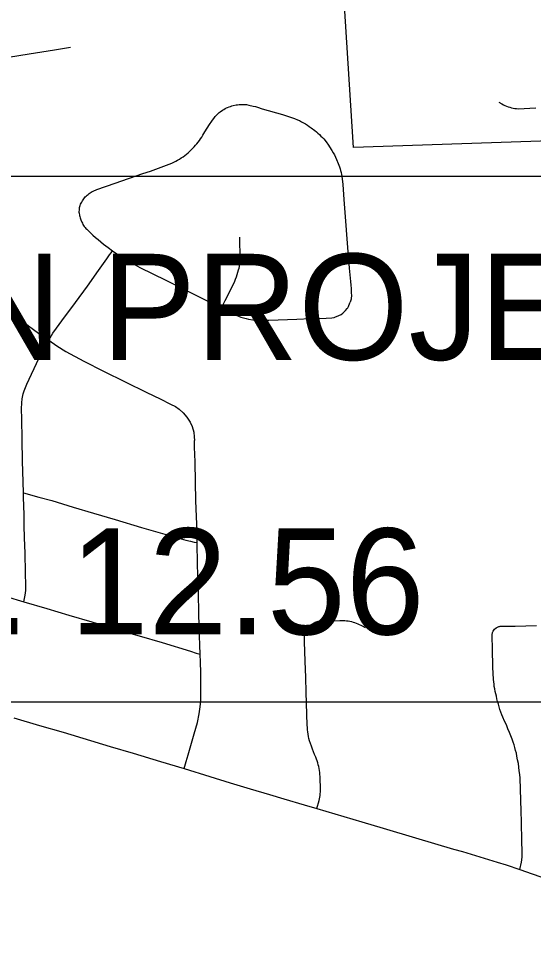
# Model space of a CAD drawing. Extents: x -59 to 82, y -3 to 49.
# Drawn here: x 2.847 to 3.527, y 16.067 to 17.283 of the extents above; entities that cross this region are included whole.
import ezdxf

# ---------------------------------------------------------------- set-up
doc = ezdxf.new("R2010")
doc.units = 0
for name, color, linetype in [('GM_X_City_Street', 7, 'Continuous'), ('GM_X_Corporation', 7, 'Continuous'), ('GM_X_County_Road', 7, 'Continuous'), ('SH_Data', 7, 'Continuous')]:
    doc.layers.add(name, color=color, linetype=linetype)

msp = doc.modelspace()

# ---------------------------------------------------------------- linework, layer by layer
at = {"layer": 'GM_X_City_Street'}
for points in [[(2.8085, 17.2283), (2.8611, 17.2363), (2.8944, 17.2419), (2.9154, 17.2452)], [(2.9271, 17.0265), (2.9274, 17.032), (2.9276, 17.0335), (2.928, 17.035), (2.9284, 17.0364), (2.9289, 17.0379), (2.9296, 17.0394), (2.9303, 17.0408), (2.9312, 17.0423), (2.9321, 17.0437), (2.933, 17.045), (2.934, 17.0463), (2.9351, 17.0475), (2.9362, 17.0487), (2.9374, 17.0499), (2.9387, 17.0509), (2.94, 17.052), (2.9413, 17.0529), (2.9427, 17.0538), (2.9441, 17.0546), (2.9456, 17.0554), (2.9471, 17.056), (2.9486, 17.0566), (2.9502, 17.0572), (2.9744, 17.0657), (3.0111, 17.0784), (3.0211, 17.0817), (3.0282, 17.0842), (3.0353, 17.0867), (3.0424, 17.0893), (3.0495, 17.092), (3.0521, 17.0933), (3.0546, 17.0946), (3.057, 17.096), (3.0595, 17.0975), (3.0618, 17.0991), (3.0641, 17.1007), (3.0664, 17.1024), (3.0686, 17.1042), (3.0708, 17.106), (3.0729, 17.1079), (3.0769, 17.1118), (3.0788, 17.1137), (3.0806, 17.1157), (3.0824, 17.1178), (3.0841, 17.1199), (3.0857, 17.1221), (3.0873, 17.1243), (3.0887, 17.1266), (3.0902, 17.1289), (3.0915, 17.1312), (3.0928, 17.1336), (3.0959, 17.1384), (3.099, 17.1431), (3.1023, 17.1478), (3.1056, 17.1524), (3.1067, 17.1537), (3.1092, 17.1564), (3.1119, 17.1589), (3.1133, 17.1601), (3.1163, 17.1622), (3.1179, 17.1632), (3.1196, 17.1641), (3.1213, 17.165), (3.123, 17.1658), (3.1248, 17.1665), (3.1266, 17.1671), (3.1284, 17.1677), (3.1302, 17.1682), (3.1341, 17.169), (3.1361, 17.1693), (3.1381, 17.1695), (3.1401, 17.1696), (3.148, 17.1694), (3.1509, 17.1688), (3.1568, 17.1675), (3.1597, 17.1668), (3.1626, 17.1659), (3.1685, 17.164), (3.1953, 17.1563), (3.1994, 17.1551), (3.2034, 17.1539), (3.2074, 17.1525), (3.2114, 17.151), (3.2152, 17.1495), (3.2178, 17.1483), (3.2205, 17.1469), (3.2231, 17.1454), (3.2256, 17.1439), (3.2283, 17.1422), (3.2308, 17.1405), (3.2332, 17.1388), (3.2379, 17.1352), (3.2401, 17.1335), (3.2422, 17.1317), (3.2442, 17.1299), (3.2462, 17.128), (3.2482, 17.1261), (3.2499, 17.1242), (3.2531, 17.1202), (3.2562, 17.116), (3.2576, 17.1139), (3.2607, 17.1088), (3.2623, 17.106), (3.2639, 17.1031), (3.2653, 17.1002), (3.2667, 17.0972), (3.269, 17.0918), (3.2698, 17.0894), (3.2707, 17.0871), (3.2714, 17.0847), (3.2721, 17.0823), (3.2727, 17.0799), (3.2732, 17.0774), (3.2737, 17.075), (3.275, 17.0641), (3.2764, 17.0442), (3.2777, 17.027), (3.2814, 16.9808), (3.2836, 16.9536), (3.2851, 16.9361), (3.2856, 16.9313), (3.286, 16.9265), (3.2862, 16.9216), (3.2864, 16.9169), (3.2862, 16.9141), (3.286, 16.9126), (3.2849, 16.9085)], [(3.4808, 17.1727), (3.4849, 17.1704), (3.4869, 17.1693), (3.489, 17.1683), (3.4912, 17.1674), (3.4934, 17.1667), (3.4956, 17.1659), (3.4978, 17.1653), (3.4999, 17.1648), (3.5021, 17.1644), (3.5042, 17.1641), (3.5065, 17.164), (3.5297, 17.1651)], [(2.9271, 17.0265), (2.9275, 17.023), (2.9278, 17.0216), (2.9282, 17.0201), (2.9286, 17.0187), (2.9291, 17.0172), (2.9304, 17.0144), (2.9312, 17.0129), (2.932, 17.0114), (2.9328, 17.01), (2.9338, 17.0086), (2.9348, 17.0073), (2.9359, 17.0061), (2.937, 17.0049), (2.9416, 17.0005), (2.945, 16.9973), (2.9485, 16.9942), (2.952, 16.9912), (2.9557, 16.9883), (2.9593, 16.9854), (2.9651, 16.9809), (2.9712, 16.9763), (2.9767, 16.9723), (2.9823, 16.9685), (2.9886, 16.9646), (2.9947, 16.9612), (3.0009, 16.9579), (3.007, 16.9546), (3.0414, 16.9377), (3.0757, 16.9207), (3.1005, 16.9081), (3.1147, 16.901), (3.1343, 16.8913), (3.1373, 16.8901), (3.1406, 16.889), (3.1439, 16.888), (3.1473, 16.887), (3.1504, 16.8862), (3.1562, 16.8854), (3.1622, 16.8849), (3.1652, 16.8848), (3.1774, 16.885), (3.2142, 16.8862), (3.2325, 16.8869), (3.2529, 16.8874), (3.2606, 16.8879), (3.2636, 16.8886), (3.2652, 16.8891), (3.2668, 16.8896), (3.2699, 16.8909), (3.2728, 16.8924), (3.2752, 16.8942), (3.2764, 16.8953), (3.2786, 16.8976), (3.2807, 16.9001), (3.2816, 16.9014), (3.2824, 16.9028), (3.2831, 16.9041), (3.2849, 16.9085)], [(3.1147, 16.901), (3.1199, 16.911), (3.1266, 16.9245), (3.1323, 16.9363), (3.1335, 16.9392), (3.1346, 16.9421), (3.1357, 16.9451), (3.1366, 16.9481), (3.1375, 16.9512), (3.138, 16.9535), (3.1385, 16.9559), (3.1388, 16.9583), (3.1391, 16.9607), (3.1393, 16.9631), (3.1395, 16.9655), (3.139, 16.9946)], [(2.8538, 16.5132), (2.8556, 16.5219), (2.8564, 16.5283), (2.8567, 16.5341), (2.8563, 16.5518), (2.8556, 16.5775), (2.855, 16.5974), (2.8546, 16.6138), (2.8542, 16.6286), (2.8535, 16.6508), (2.8534, 16.6569), (2.8531, 16.6715), (2.8524, 16.6989), (2.8516, 16.7276), (2.8511, 16.7546), (2.8508, 16.7678), (2.8513, 16.7757), (2.8518, 16.781), (2.8531, 16.7875), (2.8543, 16.7916), (2.8579, 16.8006), (2.8639, 16.8137), (2.8742, 16.8352), (2.8765, 16.84), (2.8801, 16.8473), (2.8836, 16.8532), (2.8868, 16.8584), (2.8924, 16.8676), (2.897, 16.8743), (2.9041, 16.884), (2.9222, 16.9083), (2.9378, 16.93), (2.9525, 16.9505), (2.9634, 16.9657), (2.9653, 16.9684), (2.9672, 16.9711), (2.9692, 16.9737), (2.9712, 16.9763)], [(2.8462, 16.8888), (2.8492, 16.8862), (2.8523, 16.8837), (2.8553, 16.8813), (2.8603, 16.8776), (2.8731, 16.8677), (2.8767, 16.8652), (2.8868, 16.8584), (2.8975, 16.8512), (2.9095, 16.8436), (2.9333, 16.8308), (2.9591, 16.8178), (3.0163, 16.7894), (3.0337, 16.781), (3.0475, 16.7742), (3.054, 16.7709), (3.0591, 16.7674), (3.0642, 16.7627), (3.0692, 16.7568), (3.0734, 16.7503), (3.076, 16.7444), (3.0783, 16.737), (3.079, 16.7309), (3.0793, 16.7261)], [(3.0654, 16.2932), (3.0681, 16.3022), (3.0707, 16.3112), (3.0786, 16.3387), (3.083, 16.3537), (3.0856, 16.3655), (3.0869, 16.3746), (3.0875, 16.382), (3.0878, 16.4004), (3.0875, 16.4198), (3.0872, 16.4337), (3.0869, 16.444), (3.0856, 16.48), (3.0851, 16.4992), (3.0844, 16.5237), (3.0837, 16.5449), (3.0834, 16.5667), (3.0829, 16.587), (3.0828, 16.5915), (3.0826, 16.6068), (3.0817, 16.6255), (3.081, 16.647), (3.0804, 16.6709), (3.08, 16.6979), (3.0794, 16.7174), (3.0793, 16.7261)], [(2.8534, 16.6569), (2.8737, 16.6514), (2.8909, 16.6468), (2.919, 16.6382), (2.9459, 16.6302), (2.9746, 16.6216), (3.0091, 16.6114), (3.0617, 16.5961), (3.0676, 16.5946), (3.0739, 16.5932), (3.0788, 16.5921), (3.0828, 16.5915)], [(2.8306, 16.5203), (2.8538, 16.5132), (2.8844, 16.5042), (2.9132, 16.4957), (2.9435, 16.4867), (2.9736, 16.4777), (3.006, 16.4683), (3.0364, 16.4593), (3.0739, 16.448), (3.0816, 16.4455), (3.0869, 16.444)], [(3.2407, 16.2403), (3.2438, 16.2508), (3.2451, 16.2576), (3.2457, 16.2646), (3.245, 16.2827), (3.2448, 16.2853), (3.2445, 16.2879), (3.2441, 16.2905), (3.2437, 16.2931), (3.2432, 16.2956), (3.2426, 16.2982), (3.2419, 16.3007), (3.2411, 16.3032), (3.2403, 16.3056), (3.2394, 16.3081), (3.2378, 16.3116), (3.2363, 16.3152), (3.2349, 16.3188), (3.2335, 16.3225), (3.2322, 16.3261), (3.231, 16.3298), (3.2303, 16.3327), (3.2297, 16.3356), (3.2292, 16.3386), (3.2288, 16.3415), (3.2284, 16.3444), (3.2282, 16.3474), (3.228, 16.3504), (3.2267, 16.3941), (3.226, 16.4131), (3.2253, 16.4346), (3.2244, 16.4605), (3.2245, 16.469), (3.2248, 16.4702), (3.2251, 16.4714), (3.2255, 16.4727), (3.2259, 16.4739), (3.227, 16.4762), (3.2277, 16.4773), (3.2292, 16.4793), (3.2309, 16.4812), (3.2319, 16.4821), (3.2329, 16.4829), (3.235, 16.4843), (3.2374, 16.4855), (3.2387, 16.4861), (3.2399, 16.4866), (3.2413, 16.487), (3.2426, 16.4874), (3.2448, 16.4877), (3.247, 16.4879), (3.2491, 16.4881), (3.2709, 16.4887), (3.2776, 16.4885), (3.2798, 16.4882), (3.282, 16.4879), (3.2841, 16.4875), (3.2863, 16.487), (3.2885, 16.4865), (3.2906, 16.4858), (3.2927, 16.4851), (3.2947, 16.4843), (3.2968, 16.4834), (3.2988, 16.4825), (3.3007, 16.4814), (3.3045, 16.4791)], [(3.5087, 16.1599), (3.5109, 16.1693), (3.5116, 16.1763), (3.5118, 16.1836), (3.5114, 16.1971), (3.5108, 16.2227), (3.5104, 16.237), (3.5089, 16.2802), (3.5085, 16.2851), (3.508, 16.29), (3.5074, 16.2949), (3.5067, 16.2997), (3.5058, 16.3045), (3.5049, 16.3094), (3.5041, 16.3132), (3.5031, 16.3169), (3.5021, 16.3207), (3.501, 16.3244), (3.4998, 16.3281), (3.4985, 16.3317), (3.4951, 16.3405), (3.493, 16.3457), (3.4909, 16.3507), (3.4886, 16.3558), (3.4863, 16.3608), (3.4849, 16.3642), (3.4836, 16.3676), (3.4824, 16.3711), (3.4813, 16.3746), (3.4803, 16.3781), (3.4793, 16.3816), (3.4785, 16.3851), (3.4777, 16.3887), (3.4769, 16.3918), (3.4762, 16.3949), (3.4756, 16.3981), (3.475, 16.4012), (3.4746, 16.4044), (3.4743, 16.4076), (3.474, 16.4107), (3.4732, 16.427), (3.4726, 16.4511), (3.472, 16.468), (3.4721, 16.471), (3.4724, 16.4719), (3.4726, 16.4728), (3.473, 16.4737), (3.4734, 16.4746), (3.4751, 16.477)], [(3.4751, 16.477), (3.4774, 16.4789), (3.4782, 16.4794), (3.4791, 16.4798), (3.48, 16.4802), (3.481, 16.4804), (3.4819, 16.4806), (3.4829, 16.4808), (3.5025, 16.4811), (3.5305, 16.4821)]]:
    msp.add_lwpolyline(points, dxfattribs=at)
at = {"layer": 'GM_X_Corporation'}
msp.add_lwpolyline([(3.8612, 17.132), (3.2889, 17.113), (3.2631, 17.5222), (2.1518, 17.4771), (2.1368, 18.3561), (2.2585, 18.361), (2.3799, 18.4018), (2.6193, 18.4962), (2.9167, 18.6103), (2.6809, 18.7455), (2.9591, 18.836), (2.9277, 20.1527), (4.0816, 20.1703)], dxfattribs=at)
msp.add_lwpolyline([(2.2364, 14.1), (4.509, 14.1), (4.4817, 15.6631), (4.4645, 16.5986), (3.8718, 16.5805), (3.8612, 17.132), (3.2889, 17.113), (3.2631, 17.5222), (2.1518, 17.4771), (2.1964, 16.4094), (2.2357, 14.1321)], close=True, dxfattribs=at)
at = {"layer": 'GM_X_County_Road'}
msp.add_lwpolyline([(2.8408, 16.3601), (2.8747, 16.35), (2.906, 16.3411), (2.9679, 16.3222), (2.9984, 16.3135), (3.0345, 16.3023), (3.0654, 16.2932), (3.0995, 16.2826), (3.1261, 16.2744), (3.1529, 16.2663), (3.1783, 16.2589), (3.1973, 16.2532), (3.224, 16.2453), (3.2407, 16.2403), (3.2999, 16.2228), (3.3281, 16.2144), (3.371, 16.2017), (3.4213, 16.1868), (3.4328, 16.1834), (3.4443, 16.18), (3.4558, 16.1765), (3.4672, 16.173), (3.4789, 16.1694), (3.4905, 16.1658), (3.5087, 16.1599), (3.5251, 16.1542), (3.5365, 16.1501)], dxfattribs=at)
at = {"layer": 'SH_Data'}
msp.add_lwpolyline([(3.8612, 17.132), (3.2889, 17.113), (3.2631, 17.5222), (2.1518, 17.4771), (2.1368, 18.3561), (2.2585, 18.361), (2.3799, 18.4018), (2.6193, 18.4962), (2.9167, 18.6103), (2.6809, 18.7455), (2.9591, 18.836), (2.9277, 20.1527), (4.0816, 20.1703)], dxfattribs=at)
msp.add_lwpolyline([(2.2489, 16.381), (4.0064, 16.381), (4.0064, 17.0745), (2.2489, 17.0745)], close=True, dxfattribs=at)
msp.add_lwpolyline([(2.2489, 16.381), (4.0064, 16.381), (4.0064, 17.0745), (2.2489, 17.0745)], close=True, dxfattribs=at)

# ---------------------------------------------------------------- texts
for s, p in [('BEGIN PROJECT', (2.3215, 16.8325)), ('S.L.M. 12.56', (2.3215, 16.4701))]:
    msp.add_text(s, height=0.14, dxfattribs=at).set_placement(p)

doc.saveas('drawing.dxf')
